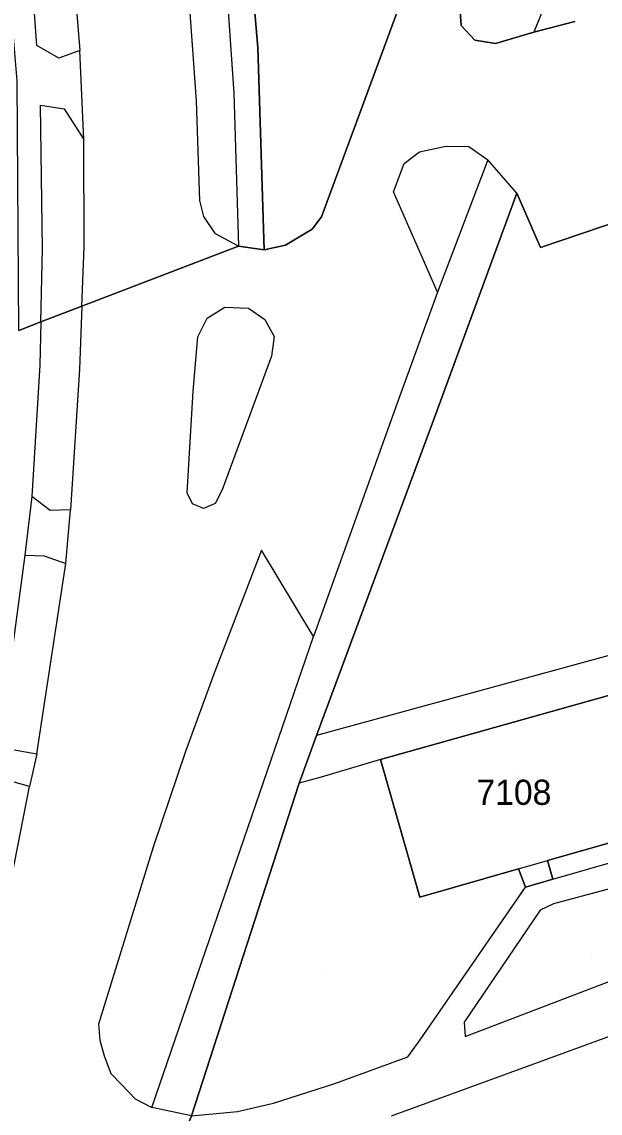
# Model space of a CAD drawing. Extents: x -266199 to -261993, y -1239047 to -1235108.
# Drawn here: x -263495.6 to -263449.7, y -1236349.9 to -1236263.2 of the extents above; entities that cross this region are included whole.
import ezdxf

# ---------------------------------------------------------------- set-up
doc = ezdxf.new("R2010")
doc.units = 0
for name, color, linetype in [('body_kn', 7, 'Continuous'), ('kladpar_druhypozemkov', 7, 'Continuous'), ('kladpar_hranice', 7, 'Continuous'), ('kladpar_parcelnecisla', 7, 'Continuous'), ('kladpar_plochy', 7, 'Continuous'), ('zappar_hrandruhpozemk', 7, 'Continuous')]:
    doc.layers.add(name, color=color, linetype=linetype)

msp = doc.modelspace()

# ---------------------------------------------------------------- linework, layer by layer
at = {"layer": 'body_kn'}
for p, q in [((-263460.72, -1236263.52), (-263460.72, -1236263.52)), ((-263454.97, -1236264.05), (-263454.97, -1236264.05)), ((-263494.44, -1236265.11), (-263494.44, -1236265.11)), ((-263491.02, -1236265.5), (-263491.02, -1236265.5)), ((-263476.89, -1236265.26), (-263476.89, -1236265.26)), ((-263459.64, -1236264.67), (-263459.64, -1236264.67)), ((-263458, -1236264.95), (-263458, -1236264.95)), ((-263492.68, -1236266.1), (-263492.68, -1236266.1)), ((-263478.8, -1236268.89), (-263478.8, -1236268.89)), ((-263494.15, -1236269.84), (-263494.15, -1236269.84)), ((-263481.76, -1236269.51), (-263481.76, -1236269.51)), ((-263492.27, -1236270.14), (-263492.27, -1236270.14)), ((-263490.7, -1236272.56), (-263490.7, -1236272.56)), ((-263490.7, -1236272.56), (-263490.7, -1236272.56)), ((-263461.96, -1236273.1), (-263461.96, -1236273.1)), ((-263460.12, -1236273.12), (-263460.12, -1236273.12)), ((-263464.03, -1236273.55), (-263464.03, -1236273.55)), ((-263458.62, -1236274.18), (-263458.62, -1236274.18)), ((-263465.25, -1236274.48), (-263465.25, -1236274.48)), ((-263466.12, -1236276.72), (-263466.12, -1236276.72)), ((-263481.49, -1236277.42), (-263481.49, -1236277.42)), ((-263456.32, -1236276.84), (-263456.32, -1236276.84)), ((-263456.32, -1236276.84), (-263456.32, -1236276.84)), ((-263481.18, -1236278.67), (-263481.18, -1236278.67)), ((-263471.83, -1236278.71), (-263471.83, -1236278.71)), ((-263471.83, -1236278.71), (-263471.83, -1236278.71)), ((-263480.24, -1236280.05), (-263480.24, -1236280.05)), ((-263472.56, -1236279.68), (-263472.56, -1236279.68)), ((-263490.69, -1236281.11), (-263490.69, -1236281.11)), ((-263478.43, -1236281.04), (-263478.43, -1236281.04)), ((-263474.68, -1236280.96), (-263474.68, -1236280.96)), ((-263493.99, -1236281.25), (-263493.99, -1236281.25)), ((-263476.37, -1236281.32), (-263476.37, -1236281.32)), ((-263454.42, -1236281.13), (-263454.42, -1236281.13)), ((-263462.62, -1236284.68), (-263462.62, -1236284.68)), ((-263462.62, -1236284.68), (-263462.62, -1236284.68)), ((-263490.86, -1236285.81), (-263490.86, -1236285.81)), ((-263490.86, -1236285.81), (-263490.86, -1236285.81)), ((-263479.51, -1236285.87), (-263479.51, -1236285.87)), ((-263477.62, -1236285.95), (-263477.62, -1236285.95)), ((-263494.12, -1236287.05), (-263494.12, -1236287.05)), ((-263494.12, -1236287.05), (-263494.12, -1236287.05)), ((-263480.9, -1236286.75), (-263480.9, -1236286.75)), ((-263476.34, -1236286.86), (-263476.34, -1236286.86)), ((-263481.66, -1236288.24), (-263481.66, -1236288.24)), ((-263475.58, -1236288.2), (-263475.58, -1236288.2)), ((-263475.8, -1236289.78), (-263475.8, -1236289.78)), ((-263494.19, -1236290.48), (-263494.19, -1236290.48)), ((-263491.05, -1236290.79), (-263491.05, -1236290.79)), ((-263482.01, -1236292.54), (-263482.01, -1236292.54)), ((-263482.01, -1236292.54), (-263482.01, -1236292.54)), ((-263465.81, -1236293.49), (-263465.81, -1236293.49)), ((-263462.86, -1236294.64), (-263462.86, -1236294.64)), ((-263494.84, -1236300.9), (-263494.84, -1236300.9)), ((-263482.49, -1236300.62), (-263482.49, -1236300.62)), ((-263479.71, -1236300.39), (-263479.71, -1236300.39)), ((-263482.08, -1236301.5), (-263482.08, -1236301.5)), ((-263481.19, -1236301.86), (-263481.19, -1236301.86)), ((-263480.27, -1236301.46), (-263480.27, -1236301.46)), ((-263493.37, -1236302.01), (-263493.37, -1236302.01)), ((-263491.76, -1236301.97), (-263491.76, -1236301.97)), ((-263491.76, -1236301.97), (-263491.76, -1236301.97)), ((-263476.58, -1236305.18), (-263476.58, -1236305.18)), ((-263495.38, -1236305.56), (-263495.38, -1236305.56)), ((-263495.38, -1236305.56), (-263495.38, -1236305.56)), ((-263493.86, -1236305.63), (-263493.86, -1236305.63)), ((-263492.14, -1236306.24), (-263492.14, -1236306.24)), ((-263492.14, -1236306.24), (-263492.14, -1236306.24)), ((-263472.46, -1236312.02), (-263472.46, -1236312.02)), ((-263472.46, -1236312.02), (-263472.46, -1236312.02)), ((-263480.42, -1236315.15), (-263480.42, -1236315.15)), ((-263472.22, -1236319.89), (-263472.22, -1236319.89)), ((-263494.45, -1236321.33), (-263494.45, -1236321.33)), ((-263482.62, -1236321.15), (-263482.62, -1236321.15)), ((-263467.13, -1236321.79), (-263467.13, -1236321.79)), ((-263467.13, -1236321.79), (-263467.13, -1236321.79)), ((-263471.85, -1236323.19), (-263471.85, -1236323.19)), ((-263495.02, -1236323.93), (-263495.02, -1236323.93)), ((-263473.61, -1236323.66), (-263473.61, -1236323.66)), ((-263485.2, -1236328.74), (-263485.2, -1236328.74)), ((-263456.18, -1236330.47), (-263456.18, -1236330.47)), ((-263456.18, -1236330.47), (-263456.18, -1236330.47)), ((-263453.87, -1236329.81), (-263453.87, -1236329.81)), ((-263453.46, -1236331.28), (-263453.46, -1236331.28)), ((-263453.46, -1236331.28), (-263453.46, -1236331.28)), ((-263455.63, -1236331.92), (-263455.63, -1236331.92)), ((-263464.01, -1236332.72), (-263464.01, -1236332.72)), ((-263464.01, -1236332.72), (-263464.01, -1236332.72)), ((-263454.46, -1236333.74), (-263454.46, -1236333.74)), ((-263453.39, -1236333.25), (-263453.39, -1236333.25)), ((-263455.02, -1236334.56), (-263455.02, -1236334.56)), ((-263455.02, -1236334.56), (-263455.02, -1236334.56)), ((-263460.49, -1236342.63), (-263460.49, -1236342.63)), ((-263489.53, -1236342.8), (-263489.53, -1236342.8)), ((-263489.43, -1236344.07), (-263489.43, -1236344.07)), ((-263463.98, -1236344.05), (-263463.98, -1236344.05)), ((-263460.41, -1236343.77), (-263460.41, -1236343.77)), ((-263489.1, -1236345.3), (-263489.1, -1236345.3)), ((-263464.97, -1236345.38), (-263464.97, -1236345.38)), ((-263488.56, -1236346.72), (-263488.56, -1236346.72)), ((-263487.72, -1236347.59), (-263487.72, -1236347.59)), ((-263470.77, -1236347.51), (-263470.77, -1236347.51)), ((-263486.62, -1236348.73), (-263486.62, -1236348.73)), ((-263485.31, -1236349.42), (-263485.31, -1236349.42)), ((-263485.31, -1236349.42), (-263485.31, -1236349.42)), ((-263475.64, -1236349.08), (-263475.64, -1236349.08)), ((-263478.49, -1236349.73), (-263478.49, -1236349.73))]:
    msp.add_line(p, q, dxfattribs=at)
at = {"layer": 'kladpar_druhypozemkov'}
for p, q in [((-263456.52, -1236322.79), (-263456.52, -1236322.79)), ((-263450.35, -1236337.14), (-263450.35, -1236337.14)), ((-263471.44, -1236338.56), (-263471.44, -1236338.56))]:
    msp.add_line(p, q, dxfattribs=at)
at = {"layer": 'kladpar_hranice'}
for points in [[(-263471.83, -1236278.71), (-263472.56, -1236279.68), (-263474.68, -1236280.96), (-263476.37, -1236281.32), (-263476.89, -1236265.26), (-263477.77, -1236255.09), (-263480.57, -1236239.51), (-263478.36, -1236236.9), (-263471.7, -1236242.44), (-263470.85, -1236243.05), (-263465.57, -1236236.75), (-263460.32, -1236230.5), (-263454.73, -1236235.17), (-263458.16, -1236241.72), (-263471.83, -1236278.71)], [(-263495.88, -1236287.73), (-263494.12, -1236287.05), (-263490.86, -1236285.81), (-263478.43, -1236281.04), (-263476.37, -1236281.32), (-263474.68, -1236280.96), (-263472.56, -1236279.68), (-263471.83, -1236278.71), (-263458.16, -1236241.72)], [(-263477.77, -1236255.09), (-263476.89, -1236265.26), (-263476.37, -1236281.32), (-263478.43, -1236281.04), (-263490.86, -1236285.81), (-263494.12, -1236287.05), (-263495.88, -1236287.73), (-263495.99, -1236267.9), (-263496.66, -1236259.95)], [(-263443.64, -1236260.69), (-263441.39, -1236276.72), (-263454.42, -1236281.13), (-263456.32, -1236276.84), (-263462.86, -1236294.64), (-263472.22, -1236319.89), (-263473.61, -1236323.66), (-263482.16, -1236350.08), (-263483.85, -1236354.35), (-263493.13, -1236388.68), (-263493.88, -1236391.47), (-263497.9, -1236404.63), (-263499.74, -1236413.8), (-263500.72, -1236421.9), (-263501.51, -1236432.4), (-263501.66, -1236434.96), (-263502.07, -1236444.61)], [(-263497.9, -1236404.63), (-263493.88, -1236391.47), (-263493.13, -1236388.68), (-263483.85, -1236354.35), (-263482.16, -1236350.08), (-263473.61, -1236323.66), (-263472.22, -1236319.89), (-263462.86, -1236294.64), (-263456.32, -1236276.84), (-263454.42, -1236281.13), (-263441.39, -1236276.72), (-263443.64, -1236260.69)], [(-263460.81, -1236262.37), (-263460.72, -1236263.52), (-263459.64, -1236264.67), (-263458, -1236264.95), (-263454.97, -1236264.05), (-263451.71, -1236263.19)], [(-263451.71, -1236263.19), (-263454.97, -1236264.05), (-263458, -1236264.95), (-263459.64, -1236264.67), (-263460.72, -1236263.52), (-263460.81, -1236262.37)], [(-263464.01, -1236332.72), (-263467.13, -1236321.79), (-263449.03, -1236316.7), (-263447.37, -1236322.5), (-263445.97, -1236327.55), (-263453.87, -1236329.81), (-263453.46, -1236331.28), (-263455.63, -1236331.92), (-263456.18, -1236330.47), (-263464.01, -1236332.72)], [(-263449.03, -1236316.7), (-263467.13, -1236321.79), (-263464.01, -1236332.72), (-263456.18, -1236330.47), (-263455.63, -1236331.92), (-263453.46, -1236331.28), (-263453.87, -1236329.81), (-263445.97, -1236327.55)]]:
    msp.add_lwpolyline(points, dxfattribs=at)
at = {"layer": 'kladpar_plochy'}
for p, q in [((-263460.72, -1236263.52), (-263460.81, -1236262.37)), ((-263459.64, -1236264.67), (-263460.72, -1236263.52)), ((-263451.71, -1236263.19), (-263454.97, -1236264.05)), ((-263454.97, -1236264.05), (-263458, -1236264.95)), ((-263458, -1236264.95), (-263459.64, -1236264.67)), ((-263454.42, -1236281.13), (-263441.39, -1236276.72)), ((-263462.86, -1236294.64), (-263456.32, -1236276.84)), ((-263456.32, -1236276.84), (-263454.42, -1236281.13)), ((-263472.22, -1236319.89), (-263462.86, -1236294.64)), ((-263449.03, -1236316.7), (-263467.13, -1236321.79)), ((-263473.61, -1236323.66), (-263472.22, -1236319.89)), ((-263467.13, -1236321.79), (-263464.01, -1236332.72)), ((-263482.16, -1236350.08), (-263473.61, -1236323.66)), ((-263453.87, -1236329.81), (-263445.97, -1236327.55)), ((-263464.01, -1236332.72), (-263456.18, -1236330.47)), ((-263456.18, -1236330.47), (-263455.63, -1236331.92)), ((-263453.46, -1236331.28), (-263453.87, -1236329.81)), ((-263455.63, -1236331.92), (-263453.46, -1236331.28))]:
    msp.add_line(p, q, dxfattribs=at)
for points in [[(-263471.83, -1236278.71), (-263472.56, -1236279.68), (-263474.68, -1236280.96), (-263476.37, -1236281.32), (-263476.89, -1236265.26), (-263477.77, -1236255.09), (-263480.57, -1236239.51), (-263478.36, -1236236.9), (-263471.7, -1236242.44), (-263470.85, -1236243.05), (-263465.57, -1236236.75), (-263460.32, -1236230.5), (-263454.73, -1236235.17), (-263458.16, -1236241.72)], [(-263464.01, -1236332.72), (-263467.13, -1236321.79), (-263449.03, -1236316.7), (-263447.37, -1236322.5), (-263445.97, -1236327.55), (-263453.87, -1236329.81), (-263453.46, -1236331.28), (-263455.63, -1236331.92), (-263456.18, -1236330.47)]]:
    msp.add_lwpolyline(points, close=True, dxfattribs=at)
for points in [[(-263495.88, -1236287.73), (-263494.12, -1236287.05), (-263490.86, -1236285.81), (-263478.43, -1236281.04), (-263476.37, -1236281.32), (-263474.68, -1236280.96), (-263472.56, -1236279.68), (-263471.83, -1236278.71), (-263458.16, -1236241.72)], [(-263477.77, -1236255.09), (-263476.89, -1236265.26), (-263476.37, -1236281.32), (-263478.43, -1236281.04), (-263490.86, -1236285.81), (-263494.12, -1236287.05), (-263495.88, -1236287.73), (-263495.99, -1236267.9), (-263496.66, -1236259.95)], [(-263443.64, -1236260.69), (-263441.39, -1236276.72), (-263454.42, -1236281.13), (-263456.32, -1236276.84), (-263462.86, -1236294.64), (-263472.22, -1236319.89), (-263473.61, -1236323.66), (-263482.16, -1236350.08), (-263483.85, -1236354.35), (-263493.13, -1236388.68), (-263493.88, -1236391.47), (-263497.9, -1236404.63), (-263499.74, -1236413.8), (-263500.72, -1236421.9), (-263501.51, -1236432.4), (-263501.66, -1236434.96), (-263502.07, -1236444.61), (-263500.5, -1236448.76), (-263501.28, -1236460.62), (-263502.42, -1236480.32)], [(-263460.81, -1236262.37), (-263460.72, -1236263.52), (-263459.64, -1236264.67), (-263458, -1236264.95), (-263454.97, -1236264.05), (-263451.71, -1236263.19)]]:
    msp.add_lwpolyline(points, dxfattribs=at)
at = {"layer": 'zappar_hrandruhpozemk'}
for p, q in [((-263453.1, -1236259.45), (-263454.97, -1236264.05)), ((-263490.7, -1236272.56), (-263491.02, -1236265.5)), ((-263490.69, -1236281.11), (-263490.7, -1236272.56)), ((-263465.25, -1236274.48), (-263464.03, -1236273.55)), ((-263456.32, -1236276.84), (-263458.62, -1236274.18)), ((-263490.86, -1236285.81), (-263490.69, -1236281.11)), ((-263462.62, -1236284.68), (-263465.81, -1236293.49)), ((-263475.8, -1236289.78), (-263479.71, -1236300.39)), ((-263465.81, -1236293.49), (-263472.46, -1236312.02)), ((-263492.14, -1236306.24), (-263491.76, -1236301.97)), ((-263495.38, -1236305.56), (-263497.46, -1236320.81)), ((-263495.38, -1236305.56), (-263493.86, -1236305.63)), ((-263494.45, -1236321.33), (-263492.14, -1236306.24)), ((-263493.86, -1236305.63), (-263492.14, -1236306.24)), ((-263485.31, -1236349.42), (-263472.46, -1236312.02)), ((-263444.93, -1236312.42), (-263472.22, -1236319.89)), ((-263497.46, -1236320.81), (-263494.45, -1236321.33)), ((-263494.45, -1236321.33), (-263495.02, -1236323.93)), ((-263467.13, -1236321.79), (-263471.85, -1236323.19)), ((-263471.85, -1236323.19), (-263473.61, -1236323.66)), ((-263485.2, -1236328.74), (-263489.53, -1236342.8)), ((-263453.46, -1236331.28), (-263445.54, -1236329.03)), ((-263456.18, -1236330.47), (-263453.87, -1236329.81)), ((-263463.98, -1236344.05), (-263455.63, -1236331.92)), ((-263455.02, -1236334.56), (-263460.49, -1236342.63)), ((-263445.43, -1236342.49), (-263466.28, -1236350.1)), ((-263482.16, -1236350.08), (-263485.31, -1236349.42))]:
    msp.add_line(p, q, dxfattribs=at)
for points in [[(-263482.64, -1236240.12), (-263480.84, -1236249.31), (-263479.45, -1236259.27), (-263478.8, -1236268.89), (-263478.43, -1236281.04), (-263480.24, -1236280.05), (-263481.18, -1236278.67), (-263481.49, -1236277.42), (-263481.76, -1236269.51), (-263482.47, -1236259.51), (-263483.81, -1236249.74)], [(-263494.07, -1236244.53), (-263492.58, -1236252.43), (-263491.46, -1236259.99), (-263491.02, -1236265.5), (-263492.68, -1236266.1), (-263494.44, -1236265.11), (-263494.84, -1236259.54), (-263495.87, -1236252.68), (-263497.05, -1236245.09)], [(-263494.12, -1236287.05), (-263493.99, -1236281.25), (-263494.15, -1236269.84), (-263492.27, -1236270.14), (-263490.7, -1236272.56)], [(-263464.03, -1236273.55), (-263461.96, -1236273.1), (-263460.12, -1236273.12), (-263458.62, -1236274.18), (-263462.62, -1236284.68)], [(-263462.62, -1236284.68), (-263466.12, -1236276.72), (-263465.25, -1236274.48)], [(-263490.86, -1236285.81), (-263491.05, -1236290.79), (-263491.76, -1236301.97)], [(-263482.01, -1236292.54), (-263481.66, -1236288.24), (-263480.9, -1236286.75), (-263479.51, -1236285.87), (-263477.62, -1236285.95), (-263476.34, -1236286.86), (-263475.58, -1236288.2), (-263475.8, -1236289.78)], [(-263494.12, -1236287.05), (-263494.19, -1236290.48), (-263494.84, -1236300.9)], [(-263479.71, -1236300.39), (-263480.27, -1236301.46), (-263481.19, -1236301.86), (-263482.08, -1236301.5), (-263482.49, -1236300.62), (-263482.01, -1236292.54)], [(-263491.76, -1236301.97), (-263493.37, -1236302.01), (-263494.84, -1236300.9), (-263495.38, -1236305.56)], [(-263472.46, -1236312.02), (-263476.58, -1236305.18), (-263480.42, -1236315.15), (-263482.62, -1236321.15), (-263485.2, -1236328.74)], [(-263498.86, -1236341.33), (-263496.95, -1236333.81), (-263495.02, -1236323.93), (-263497.84, -1236323.15), (-263500.01, -1236332.89)], [(-263445.09, -1236331.03), (-263453.39, -1236333.25), (-263454.46, -1236333.74), (-263455.02, -1236334.56)], [(-263460.49, -1236342.63), (-263460.41, -1236343.77), (-263448.84, -1236339.37), (-263445.15, -1236337.8), (-263444.54, -1236337.04), (-263444.22, -1236335.78)], [(-263489.53, -1236342.8), (-263489.43, -1236344.07), (-263489.1, -1236345.3), (-263488.56, -1236346.72), (-263487.72, -1236347.59), (-263486.62, -1236348.73), (-263485.31, -1236349.42)], [(-263482.16, -1236350.08), (-263478.49, -1236349.73), (-263475.64, -1236349.08), (-263470.77, -1236347.51), (-263464.97, -1236345.38), (-263463.98, -1236344.05)]]:
    msp.add_lwpolyline(points, dxfattribs=at)

# ---------------------------------------------------------------- texts
at = {"layer": 'kladpar_parcelnecisla'}
msp.add_text('7108', height=2, dxfattribs=at).set_placement((-263459.518, -1236325.39))

doc.saveas('drawing.dxf')
